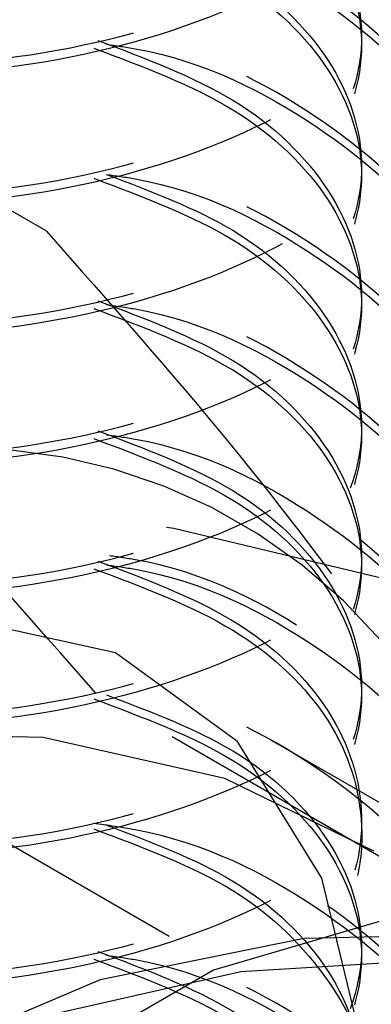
# Model space of a CAD drawing. Header units: inches. Extents: x 1907 to 2452, y -210 to -54.
# Tile 269 of 656: x 1999.6753 to 1999.7541, y -195.2155 to -194.9949. Entities that reach past the tile are written whole.
import ezdxf

# ---------------------------------------------------------------- set-up
doc = ezdxf.new("R2010")
doc.units = ezdxf.units.IN
doc.header["$LTSCALE"] = 0.5
doc.header["$MEASUREMENT"] = 0
doc.linetypes.add('HIDDEN', pattern=[0.22499999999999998, 0.15, -0.075])
doc.layers.add('SID-M-H', color=4, linetype='HIDDEN')

msp = doc.modelspace()

# ---------------------------------------------------------------- linework, layer by layer
at = {"layer": 'SID-M-H'}
for p, q in [((1999.681240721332, -195.0421988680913), (1999.57757806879, -194.9823556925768)), ((1999.709904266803, -195.1088981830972), (1999.708248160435, -195.1086460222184)), ((1999.762602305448, -195.1214993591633), (1999.709904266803, -195.1088981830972)), ((1999.663084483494, -195.1292479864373), (1999.696776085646, -195.1366529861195)), ((1999.696776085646, -195.1366529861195), (1999.723923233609, -195.1563664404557)), ((1999.818374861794, -195.2063459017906), (1999.704235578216, -195.1404546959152)), ((1999.796080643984, -195.2055954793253), (1999.692417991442, -195.1457523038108)), ((1999.622191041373, -195.1502011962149), (2001.29799964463, -196.1176249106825)), ((1999.680607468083, -195.1556982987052), (1999.636924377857, -195.1546552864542)), ((1999.72133703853, -195.164872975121), (1999.680607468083, -195.1556982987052)), ((1999.723923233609, -195.1563664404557), (1999.742948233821, -195.1872426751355)), ((1999.754699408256, -195.1811850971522), (1999.72133703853, -195.164872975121)), ((1999.742948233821, -195.1872426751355), (1999.752745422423, -195.2274872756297)), ((1999.758523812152, -195.1962157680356), (1999.718775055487, -195.2078488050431)), ((1999.739092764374, -195.2007674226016), (1999.693372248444, -195.210003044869)), ((1999.787497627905, -195.199721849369), (1999.739092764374, -195.2007674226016)), ((1999.775704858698, -195.2051764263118), (1999.724910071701, -195.2081909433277)), ((1999.724910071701, -195.2081909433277), (1999.677407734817, -195.2190049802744)), ((1999.718775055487, -195.2078488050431), (1999.677836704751, -195.2314820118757)), ((1999.693372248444, -195.210003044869), (1999.654398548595, -195.226608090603))]:
    msp.add_line(p, q, dxfattribs=at)
msp.add_arc((1999.662420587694, -195.2145348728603), 0.1236864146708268, 40.53279586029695, 129.2481680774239, dxfattribs=at)
for points, knots in [([(1999.597981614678, -194.8815042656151), (1999.586329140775, -194.8848148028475), (1999.560364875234, -194.8921914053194), (1999.535028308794, -194.9138031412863), (1999.525053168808, -194.9400888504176), (1999.53487284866, -194.9666603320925), (1999.562659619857, -194.988841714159), (1999.60427241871, -195.0030730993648), (1999.653351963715, -195.0068855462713), (1999.702433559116, -194.9994261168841), (1999.744040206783, -194.981558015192), (1999.771849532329, -194.9556988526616), (1999.78158514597, -194.9256035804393), (1999.771923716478, -194.8952191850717), (1999.743743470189, -194.8702273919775), (1999.715347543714, -194.8553584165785), (1999.697396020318, -194.8528177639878), (1999.695483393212, -194.8525470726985)], [0, 0, 0, 0, 0.05843403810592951, 0.1302038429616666, 0.2019736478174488, 0.2737434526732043, 0.345513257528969, 0.4172830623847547, 0.4890528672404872, 0.5608226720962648, 0.6325924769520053, 0.7043622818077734, 0.7761320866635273, 0.8479018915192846, 0.9196716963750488, 0.9914415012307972, 1, 1, 1, 1]), ([(1999.694773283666, -194.8545648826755), (1999.69692536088, -194.8548668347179), (1999.715126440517, -194.8574205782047), (1999.743752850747, -194.8723369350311), (1999.771921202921, -194.8973501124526), (1999.781585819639, -194.9277287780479), (1999.771849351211, -194.9578255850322), (1999.744040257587, -194.9836843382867), (1999.702433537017, -195.0015525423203), (1999.653352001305, -195.0090119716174), (1999.60427229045, -195.00519942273), (1999.562660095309, -194.9909684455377), (1999.534871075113, -194.9687855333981), (1999.525059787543, -194.9422197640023), (1999.535003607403, -194.9159127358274), (1999.560944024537, -194.8939573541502), (1999.587740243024, -194.8863923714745), (1999.600198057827, -194.8828753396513)], [0, 0, 0, 0, 0.00957614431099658, 0.08098973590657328, 0.1524033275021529, 0.2238169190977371, 0.2952305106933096, 0.3666441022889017, 0.4380576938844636, 0.5094712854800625, 0.5808848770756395, 0.6522984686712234, 0.7237120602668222, 0.7951256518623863, 0.866539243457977, 0.9379528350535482, 1, 1, 1, 1]), ([(1999.597981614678, -194.9106664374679), (1999.586329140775, -194.9139769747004), (1999.560364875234, -194.9213535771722), (1999.535028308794, -194.9429653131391), (1999.525053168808, -194.9692510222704), (1999.53487284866, -194.9958225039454), (1999.562659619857, -195.0180038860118), (1999.60427241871, -195.0322352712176), (1999.653351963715, -195.0360477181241), (1999.702433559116, -195.0285882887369), (1999.744040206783, -195.0107201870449), (1999.771849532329, -194.9848610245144), (1999.78158514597, -194.9547657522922), (1999.771923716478, -194.9243813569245), (1999.743743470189, -194.8993895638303), (1999.715347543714, -194.8845205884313), (1999.697396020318, -194.8819799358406), (1999.695483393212, -194.8817092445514)], [0, 0, 0, 0, 0.05843403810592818, 0.1302038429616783, 0.2019736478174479, 0.2737434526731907, 0.3455132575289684, 0.4172830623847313, 0.4890528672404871, 0.5608226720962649, 0.6325924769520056, 0.7043622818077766, 0.7761320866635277, 0.8479018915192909, 0.9196716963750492, 0.9914415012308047, 1, 1, 1, 1]), ([(1999.694773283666, -194.8837270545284), (1999.69692536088, -194.8840290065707), (1999.715126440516, -194.8865827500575), (1999.743752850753, -194.9014991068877), (1999.771921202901, -194.9265122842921), (1999.781585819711, -194.9568909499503), (1999.77184935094, -194.9869877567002), (1999.7440402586, -195.0128465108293), (1999.702433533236, -195.0307147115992), (1999.653352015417, -195.0381741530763), (1999.604272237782, -195.0343615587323), (1999.56266029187, -195.0201307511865), (1999.534870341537, -194.9979472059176), (1999.525062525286, -194.9713837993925), (1999.534993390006, -194.9450679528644), (1999.561194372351, -194.9229632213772), (1999.58835068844, -194.9153166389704), (1999.601157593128, -194.9117105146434)], [0, 0, 0, 0, 0.009559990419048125, 0.08085311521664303, 0.1521462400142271, 0.2234393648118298, 0.2947324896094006, 0.3660256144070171, 0.4373187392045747, 0.5086118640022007, 0.5799049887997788, 0.6511981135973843, 0.7224912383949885, 0.7937843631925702, 0.8650774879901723, 0.9363706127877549, 1, 1, 1, 1]), ([(1999.694773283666, -194.8837270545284), (1999.704779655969, -194.8875082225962), (1999.726099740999, -194.8955645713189), (1999.746693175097, -194.9160917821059), (1999.754528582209, -194.9401034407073), (1999.746792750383, -194.9643133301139), (1999.72487644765, -194.9850681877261), (1999.692059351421, -194.9995515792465), (1999.653352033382, -195.0058177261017), (1999.614646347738, -195.0031974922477), (1999.581824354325, -194.9923561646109), (1999.559926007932, -194.9752587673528), (1999.55212324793, -194.954648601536), (1999.560208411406, -194.934452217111), (1999.576927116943, -194.9194861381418), (1999.593005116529, -194.9148450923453), (1999.597981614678, -194.9134085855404)], [0, 0, 0, 0, 0.06633653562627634, 0.1413399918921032, 0.2163434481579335, 0.2913469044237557, 0.366350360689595, 0.4413538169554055, 0.5163572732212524, 0.591360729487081, 0.666364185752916, 0.7413676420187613, 0.8163710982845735, 0.8913745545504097, 0.9663780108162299, 1, 1, 1, 1]), ([(1999.691913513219, -194.8845873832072), (1999.70296241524, -194.8887309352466), (1999.725356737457, -194.8971292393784), (1999.746714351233, -194.9181897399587), (1999.75454958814, -194.9422681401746), (1999.746687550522, -194.9663150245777), (1999.726100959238, -194.9868331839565), (1999.704780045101, -194.9948906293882), (1999.694773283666, -194.9986723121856)], [0, 0, 0, 0, 0.1662363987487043, 0.336934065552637, 0.5076317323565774, 0.6783293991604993, 0.8490270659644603, 1, 1, 1, 1]), ([(1999.597981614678, -194.9398286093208), (1999.586329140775, -194.9431391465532), (1999.560364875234, -194.950515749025), (1999.535028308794, -194.9721274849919), (1999.525053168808, -194.9984131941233), (1999.53487284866, -195.0249846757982), (1999.562659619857, -195.0471660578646), (1999.60427241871, -195.0613974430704), (1999.653351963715, -195.065209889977), (1999.702433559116, -195.0577504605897), (1999.744040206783, -195.0398823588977), (1999.771849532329, -195.0140231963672), (1999.78158514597, -194.983927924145), (1999.771923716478, -194.9535435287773), (1999.743743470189, -194.9285517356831), (1999.715347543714, -194.9136827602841), (1999.697396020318, -194.9111421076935), (1999.695483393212, -194.9108714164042)], [0, 0, 0, 0, 0.05843403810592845, 0.1302038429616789, 0.2019736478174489, 0.2737434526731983, 0.3455132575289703, 0.4172830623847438, 0.4890528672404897, 0.5608226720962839, 0.632592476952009, 0.7043622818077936, 0.7761320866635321, 0.8479018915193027, 0.9196716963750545, 0.9914415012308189, 1, 1, 1, 1]), ([(1999.691913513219, -194.9124518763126), (1999.695032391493, -194.9128752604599), (1999.714238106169, -194.9154824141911), (1999.743787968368, -194.930598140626), (1999.771911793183, -194.955691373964), (1999.78158834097, -194.9860485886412), (1999.771848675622, -195.0161511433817), (1999.744040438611, -195.0420083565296), (1999.702433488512, -195.0598769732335), (1999.653352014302, -195.0673362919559), (1999.604272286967, -195.0635237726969), (1999.562660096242, -195.0492927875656), (1999.534871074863, -195.0271098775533), (1999.52505978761, -195.0005441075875), (1999.535003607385, -194.9742370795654), (1999.560944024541, -194.952281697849), (1999.587740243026, -194.944716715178), (1999.600198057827, -194.941199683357)], [0, 0, 0, 0, 0.0137866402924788, 0.08489663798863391, 0.1560066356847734, 0.2271166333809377, 0.2982266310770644, 0.3693366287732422, 0.4404466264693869, 0.5115566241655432, 0.5826666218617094, 0.6537766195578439, 0.7248866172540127, 0.7959966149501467, 0.8671066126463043, 0.9382166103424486, 1, 1, 1, 1]), ([(1999.694773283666, -194.9128892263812), (1999.704779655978, -194.9166703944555), (1999.726099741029, -194.9247267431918), (1999.746693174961, -194.9452539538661), (1999.754528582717, -194.969265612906), (1999.746792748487, -194.9934755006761), (1999.724876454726, -195.0142303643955), (1999.692059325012, -195.0287137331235), (1999.65335213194, -195.0349799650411), (1999.614645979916, -195.0323594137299), (1999.581825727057, -195.0215192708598), (1999.559920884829, -195.0044174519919), (1999.552142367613, -194.9838237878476), (1999.560137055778, -194.9635658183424), (1999.578036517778, -194.9480001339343), (1999.595683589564, -194.9430238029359), (1999.602152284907, -194.941199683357)], [0, 0, 0, 0, 0.06569398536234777, 0.1399709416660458, 0.2142478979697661, 0.2885248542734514, 0.3628018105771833, 0.4370787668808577, 0.5113557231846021, 0.5856326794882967, 0.6599096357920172, 0.7341865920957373, 0.8084635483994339, 0.8827405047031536, 0.9570174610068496, 0.9999999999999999, 0.9999999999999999, 0.9999999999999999, 0.9999999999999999]), ([(1999.691913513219, -194.91374955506), (1999.70296241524, -194.9178931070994), (1999.725356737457, -194.9262914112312), (1999.746714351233, -194.9473519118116), (1999.75454958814, -194.9714303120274), (1999.746687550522, -194.9954771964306), (1999.726100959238, -195.0159953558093), (1999.704780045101, -195.024052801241), (1999.694773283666, -195.0278344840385)], [0, 0, 0, 0, 0.1662363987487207, 0.3369340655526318, 0.5076317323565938, 0.6783293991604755, 0.8490270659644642, 0.9999999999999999, 0.9999999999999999, 0.9999999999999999, 0.9999999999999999]), ([(1999.597981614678, -194.9689907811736), (1999.586329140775, -194.972301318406), (1999.560364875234, -194.9796779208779), (1999.535028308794, -195.0012896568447), (1999.525053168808, -195.0275753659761), (1999.53487284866, -195.054146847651), (1999.562659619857, -195.0763282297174), (1999.60427241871, -195.0905596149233), (1999.653351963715, -195.0943720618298), (1999.702433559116, -195.0869126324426), (1999.744040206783, -195.0690445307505), (1999.771849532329, -195.0431853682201), (1999.78158514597, -195.0130900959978), (1999.771923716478, -194.9827057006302), (1999.743743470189, -194.9577139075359), (1999.715347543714, -194.9428449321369), (1999.697396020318, -194.9403042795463), (1999.695483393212, -194.9400335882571)], [0, 0, 0, 0, 0.0584340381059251, 0.130203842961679, 0.201973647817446, 0.2737434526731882, 0.345513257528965, 0.4172830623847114, 0.4890528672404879, 0.5608226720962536, 0.6325924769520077, 0.7043622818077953, 0.7761320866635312, 0.8479018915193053, 0.9196716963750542, 0.9914415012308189, 1, 1, 1, 1]), ([(1999.692849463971, -194.941199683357), (1999.703556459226, -194.9452243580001), (1999.725598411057, -194.9535097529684), (1999.746712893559, -194.9744027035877), (1999.754523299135, -194.998431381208), (1999.746794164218, -195.0226367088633), (1999.724876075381, -195.0433927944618), (1999.692059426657, -195.0578758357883), (1999.653352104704, -195.0641421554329), (1999.614645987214, -195.0615215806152), (1999.581825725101, -195.0506814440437), (1999.559920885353, -195.033579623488), (1999.552142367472, -195.0129859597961), (1999.560137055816, -194.9927279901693), (1999.578036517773, -194.9771623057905), (1999.595683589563, -194.9721859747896), (1999.602152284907, -194.9703618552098)], [0, 0, 0, 0, 0.0698498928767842, 0.1437964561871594, 0.2177430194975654, 0.2916895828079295, 0.3656361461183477, 0.439582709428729, 0.5135292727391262, 0.587475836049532, 0.6614223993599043, 0.7353689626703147, 0.8093155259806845, 0.8832620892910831, 0.9572086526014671, 1, 1, 1, 1]), ([(1999.694773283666, -194.942051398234), (1999.69692536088, -194.9423533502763), (1999.715126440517, -194.9449070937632), (1999.743752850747, -194.9598234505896), (1999.771921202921, -194.984836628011), (1999.781585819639, -195.0152152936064), (1999.771849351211, -195.0453121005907), (1999.744040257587, -195.0711708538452), (1999.702433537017, -195.0890390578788), (1999.653352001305, -195.0964984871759), (1999.60427229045, -195.0926859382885), (1999.562660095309, -195.0784549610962), (1999.534871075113, -195.0562720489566), (1999.525059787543, -195.0297062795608), (1999.535003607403, -195.0033992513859), (1999.560944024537, -194.9814438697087), (1999.587740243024, -194.973878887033), (1999.600198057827, -194.9703618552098)], [0, 0, 0, 0, 0.009576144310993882, 0.08098973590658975, 0.1524033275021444, 0.2238169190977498, 0.2952305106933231, 0.3666441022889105, 0.4380576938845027, 0.5094712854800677, 0.5808848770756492, 0.6522984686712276, 0.7237120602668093, 0.7951256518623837, 0.8665392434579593, 0.9379528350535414, 1, 1, 1, 1]), ([(1999.691913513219, -194.9429117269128), (1999.70296241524, -194.9470552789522), (1999.725356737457, -194.9554535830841), (1999.746714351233, -194.9765140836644), (1999.75454958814, -195.0005924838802), (1999.746687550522, -195.0246393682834), (1999.726100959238, -195.0451575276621), (1999.704780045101, -195.0532149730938), (1999.694773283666, -195.0569966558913)], [0, 0, 0, 0, 0.1662363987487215, 0.3369340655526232, 0.5076317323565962, 0.6783293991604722, 0.8490270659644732, 1, 1, 1, 1]), ([(1999.597981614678, -194.9981529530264), (1999.586329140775, -195.0014634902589), (1999.560364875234, -195.0088400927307), (1999.535028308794, -195.0304518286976), (1999.525053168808, -195.0567375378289), (1999.53487284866, -195.0833090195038), (1999.562659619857, -195.1054904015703), (1999.60427241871, -195.1197217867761), (1999.653351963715, -195.1235342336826), (1999.702433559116, -195.1160748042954), (1999.744040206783, -195.0982067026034), (1999.771849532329, -195.0723475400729), (1999.78158514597, -195.0422522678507), (1999.771923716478, -195.011867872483), (1999.743743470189, -194.9868760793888), (1999.715347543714, -194.9720071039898), (1999.697396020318, -194.9694664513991), (1999.695483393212, -194.9691957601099)], [0, 0, 0, 0, 0.05843403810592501, 0.1302038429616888, 0.201973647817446, 0.2737434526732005, 0.3455132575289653, 0.4172830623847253, 0.4890528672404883, 0.5608226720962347, 0.6325924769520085, 0.7043622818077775, 0.7761320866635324, 0.8479018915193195, 0.9196716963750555, 0.9914415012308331, 1, 1, 1, 1]), ([(1999.694773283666, -194.9712135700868), (1999.69692536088, -194.9715155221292), (1999.715126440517, -194.974069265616), (1999.743752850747, -194.9889856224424), (1999.771921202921, -195.0139987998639), (1999.781585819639, -195.0443774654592), (1999.771849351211, -195.0744742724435), (1999.744040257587, -195.1003330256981), (1999.702433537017, -195.1182012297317), (1999.653352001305, -195.1256606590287), (1999.60427229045, -195.1218481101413), (1999.562660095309, -195.107617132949), (1999.534871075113, -195.0854342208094), (1999.525059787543, -195.0588684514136), (1999.535003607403, -195.0325614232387), (1999.560944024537, -195.0106060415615), (1999.587740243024, -195.0030410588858), (1999.600198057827, -194.9995240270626)], [0, 0, 0, 0, 0.009576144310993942, 0.08098973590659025, 0.1524033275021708, 0.2238169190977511, 0.2952305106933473, 0.3666441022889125, 0.4380576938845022, 0.5094712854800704, 0.5808848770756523, 0.6522984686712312, 0.7237120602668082, 0.7951256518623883, 0.8665392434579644, 0.937952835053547, 0.9999999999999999, 0.9999999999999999, 0.9999999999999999, 0.9999999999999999]), ([(1999.692849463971, -194.9703618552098), (1999.703556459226, -194.9743865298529), (1999.725598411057, -194.9826719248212), (1999.746712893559, -195.0035648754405), (1999.754523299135, -195.0275935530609), (1999.746794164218, -195.0517988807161), (1999.724876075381, -195.0725549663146), (1999.692059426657, -195.0870380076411), (1999.653352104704, -195.0933043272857), (1999.614645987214, -195.090683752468), (1999.581825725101, -195.0798436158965), (1999.559920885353, -195.0627417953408), (1999.552142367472, -195.0421481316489), (1999.560137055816, -195.0218901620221), (1999.578036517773, -195.0063244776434), (1999.595683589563, -195.0013481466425), (1999.602152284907, -194.9995240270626)], [0, 0, 0, 0, 0.0698498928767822, 0.1437964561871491, 0.2177430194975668, 0.291689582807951, 0.3656361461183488, 0.4395827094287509, 0.5135292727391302, 0.587475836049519, 0.6614223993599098, 0.7353689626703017, 0.809315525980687, 0.8832620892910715, 0.9572086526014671, 1, 1, 1, 1]), ([(1999.691913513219, -194.9720738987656), (1999.70296241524, -194.9762174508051), (1999.725356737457, -194.9846157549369), (1999.746714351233, -195.0056762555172), (1999.75454958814, -195.0297546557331), (1999.746687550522, -195.0538015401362), (1999.726100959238, -195.0743196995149), (1999.704780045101, -195.0823771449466), (1999.694773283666, -195.0861588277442)], [0, 0, 0, 0, 0.1662363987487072, 0.3369340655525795, 0.5076317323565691, 0.6783293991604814, 0.8490270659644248, 1, 1, 1, 1]), ([(1999.597981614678, -195.0273151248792), (1999.586329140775, -195.0306256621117), (1999.560364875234, -195.0380022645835), (1999.535028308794, -195.0596140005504), (1999.525053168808, -195.0858997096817), (1999.53487284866, -195.1124711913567), (1999.562659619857, -195.1346525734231), (1999.60427241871, -195.1488839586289), (1999.653351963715, -195.1526964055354), (1999.702433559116, -195.1452369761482), (1999.744040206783, -195.1273688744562), (1999.771849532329, -195.1015097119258), (1999.78158514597, -195.0714144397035), (1999.771923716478, -195.0410300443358), (1999.743743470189, -195.0160382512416), (1999.715347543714, -195.0011692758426), (1999.697396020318, -194.9986286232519), (1999.695483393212, -194.9983579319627)], [0, 0, 0, 0, 0.05843403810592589, 0.1302038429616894, 0.2019736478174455, 0.2737434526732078, 0.3455132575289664, 0.4172830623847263, 0.4890528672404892, 0.5608226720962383, 0.6325924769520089, 0.7043622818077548, 0.7761320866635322, 0.8479018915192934, 0.919671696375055, 0.9914415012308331, 1, 1, 1, 1]), ([(1999.694773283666, -195.0003757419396), (1999.69692536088, -195.000677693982), (1999.715126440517, -195.0032314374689), (1999.743752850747, -195.0181477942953), (1999.771921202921, -195.0431609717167), (1999.781585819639, -195.0735396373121), (1999.771849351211, -195.1036364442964), (1999.744040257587, -195.1294951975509), (1999.702433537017, -195.1473634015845), (1999.653352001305, -195.1548228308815), (1999.60427229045, -195.1510102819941), (1999.562660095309, -195.1367793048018), (1999.534871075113, -195.1145963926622), (1999.525059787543, -195.0880306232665), (1999.535003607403, -195.0617235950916), (1999.560944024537, -195.0397682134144), (1999.587740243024, -195.0322032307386), (1999.600198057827, -195.0286861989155)], [0, 0, 0, 0, 0.009576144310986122, 0.08098973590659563, 0.1524033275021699, 0.2238169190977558, 0.2952305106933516, 0.3666441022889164, 0.4380576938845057, 0.5094712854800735, 0.580884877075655, 0.6522984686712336, 0.7237120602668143, 0.795125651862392, 0.8665392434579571, 0.937952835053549, 1, 1, 1, 1]), ([(1999.692849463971, -194.9995240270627), (1999.703556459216, -195.0035487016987), (1999.725598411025, -195.0118340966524), (1999.746712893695, -195.0327270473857), (1999.754523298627, -195.0567557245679), (1999.746794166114, -195.0809610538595), (1999.724876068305, -195.1017171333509), (1999.692059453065, -195.1162001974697), (1999.653352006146, -195.1224664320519), (1999.614646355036, -195.1198461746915), (1999.58182435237, -195.1090048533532), (1999.559926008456, -195.0919074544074), (1999.552123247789, -195.071297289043), (1999.560208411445, -195.0511009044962), (1999.576927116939, -195.0361348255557), (1999.593005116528, -195.0314937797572), (1999.597981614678, -195.0300572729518)], [0, 0, 0, 0, 0.07053002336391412, 0.1451966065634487, 0.2198631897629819, 0.2945297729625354, 0.3691963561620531, 0.4438629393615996, 0.5185295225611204, 0.5931961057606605, 0.6678626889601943, 0.7425292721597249, 0.8171958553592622, 0.8918624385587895, 0.9665290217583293, 0.9999999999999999, 0.9999999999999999, 0.9999999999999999, 0.9999999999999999]), ([(1999.691913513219, -195.0012360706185), (1999.70296241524, -195.0053796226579), (1999.725356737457, -195.0137779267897), (1999.746714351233, -195.0348384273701), (1999.75454958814, -195.0589168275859), (1999.746687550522, -195.0829637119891), (1999.726100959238, -195.1034818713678), (1999.704780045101, -195.1115393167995), (1999.694773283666, -195.115320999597)], [0, 0, 0, 0, 0.1662363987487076, 0.3369340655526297, 0.5076317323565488, 0.6783293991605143, 0.8490270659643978, 1, 1, 1, 1]), ([(1999.597981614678, -195.0564772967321), (1999.586329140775, -195.0597878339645), (1999.560364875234, -195.0671644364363), (1999.535028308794, -195.0887761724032), (1999.525053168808, -195.1150618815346), (1999.53487284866, -195.1416333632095), (1999.562659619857, -195.1638147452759), (1999.60427241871, -195.1780461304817), (1999.653351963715, -195.1818585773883), (1999.702433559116, -195.1743991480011), (1999.744040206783, -195.156531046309), (1999.771849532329, -195.1306718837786), (1999.78158514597, -195.1005766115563), (1999.771923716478, -195.0701922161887), (1999.743743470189, -195.0452004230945), (1999.715347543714, -195.0303314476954), (1999.697396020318, -195.0277907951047), (1999.695483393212, -195.0275201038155)], [0, 0, 0, 0, 0.05843403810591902, 0.1302038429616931, 0.2019736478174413, 0.2737434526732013, 0.3455132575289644, 0.4172830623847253, 0.4890528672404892, 0.5608226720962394, 0.632592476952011, 0.7043622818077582, 0.7761320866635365, 0.8479018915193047, 0.9196716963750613, 0.9914415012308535, 1, 1, 1, 1]), ([(1999.694773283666, -195.0295379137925), (1999.69692536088, -195.0298398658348), (1999.715126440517, -195.0323936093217), (1999.743752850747, -195.0473099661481), (1999.771921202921, -195.0723231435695), (1999.781585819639, -195.1027018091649), (1999.771849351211, -195.1327986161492), (1999.744040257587, -195.1586573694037), (1999.702433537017, -195.1765255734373), (1999.653352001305, -195.1839850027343), (1999.60427229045, -195.180172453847), (1999.562660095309, -195.1659414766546), (1999.534871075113, -195.1437585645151), (1999.525059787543, -195.1171927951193), (1999.535003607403, -195.0908857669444), (1999.560944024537, -195.0689303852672), (1999.587740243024, -195.0613654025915), (1999.600198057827, -195.0578483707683)], [0, 0, 0, 0, 0.009576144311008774, 0.08098973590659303, 0.1524033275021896, 0.2238169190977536, 0.2952305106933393, 0.3666441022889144, 0.4380576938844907, 0.5094712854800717, 0.5808848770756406, 0.6522984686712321, 0.723712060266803, 0.7951256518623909, 0.86653924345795, 0.9379528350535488, 1, 1, 1, 1]), ([(1999.694773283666, -195.0295379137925), (1999.704779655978, -195.0333190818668), (1999.726099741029, -195.0413754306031), (1999.746693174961, -195.0619026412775), (1999.754528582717, -195.0859143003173), (1999.746792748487, -195.1101241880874), (1999.724876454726, -195.1308790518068), (1999.692059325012, -195.1453624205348), (1999.65335213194, -195.1516286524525), (1999.614645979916, -195.1490081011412), (1999.581825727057, -195.1381679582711), (1999.559920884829, -195.1210661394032), (1999.552142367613, -195.1004724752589), (1999.560137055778, -195.0802145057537), (1999.578036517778, -195.0646488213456), (1999.595683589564, -195.0596724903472), (1999.602152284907, -195.0578483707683)], [0, 0, 0, 0, 0.06569398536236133, 0.1399709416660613, 0.2142478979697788, 0.2885248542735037, 0.3628018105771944, 0.4370787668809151, 0.5113557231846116, 0.5856326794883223, 0.659909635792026, 0.7341865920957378, 0.8084635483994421, 0.8827405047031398, 0.9570174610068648, 1, 1, 1, 1]), ([(1999.691913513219, -195.0303982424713), (1999.70296241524, -195.0345417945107), (1999.725356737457, -195.0429400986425), (1999.746714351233, -195.0640005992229), (1999.75454958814, -195.0880789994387), (1999.746687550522, -195.1121258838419), (1999.726100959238, -195.1326440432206), (1999.704780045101, -195.1407014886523), (1999.694773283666, -195.1444831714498)], [0, 0, 0, 0, 0.1662363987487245, 0.3369340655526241, 0.507631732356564, 0.6783293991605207, 0.8490270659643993, 1, 1, 1, 1]), ([(1999.584166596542, -195.1187505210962), (1999.612709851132, -195.0996685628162), (1999.648742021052, -195.0755800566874), (1999.675648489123, -195.0479429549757), (1999.681240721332, -195.0421988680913)], [0, 0, 0, 0, 0.7921603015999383, 1, 1, 1, 1]), ([(1999.681240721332, -195.0421988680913), (1999.695531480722, -195.0583335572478), (1999.724375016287, -195.0908987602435), (1999.745678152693, -195.1196479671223), (1999.75642648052, -195.1341531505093)], [0, 0, 0, 0, 0.4954579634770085, 1, 1, 1, 1]), ([(1999.692417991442, -195.1457523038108), (1999.678127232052, -195.1296176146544), (1999.649283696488, -195.0970524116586), (1999.627980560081, -195.0683032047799), (1999.617232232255, -195.0537980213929)], [0, 0, 0, 0, 0.4954579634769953, 1, 1, 1, 1]), ([(1999.597981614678, -195.0856394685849), (1999.586329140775, -195.0889500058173), (1999.560364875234, -195.0963266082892), (1999.535028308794, -195.1179383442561), (1999.525053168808, -195.1442240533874), (1999.53487284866, -195.1707955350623), (1999.562659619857, -195.1929769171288), (1999.60427241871, -195.2072083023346), (1999.653351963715, -195.2110207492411), (1999.702433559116, -195.2035613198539), (1999.744040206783, -195.1856932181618), (1999.771849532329, -195.1598340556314), (1999.78158514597, -195.1297387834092), (1999.771923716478, -195.0993543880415), (1999.743743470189, -195.0743625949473), (1999.715347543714, -195.0594936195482), (1999.697396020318, -195.0569529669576), (1999.695483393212, -195.0566822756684)], [0, 0, 0, 0, 0.05843403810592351, 0.1302038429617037, 0.201973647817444, 0.2737434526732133, 0.3455132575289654, 0.4172830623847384, 0.4890528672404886, 0.5608226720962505, 0.6325924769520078, 0.7043622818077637, 0.77613208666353, 0.8479018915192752, 0.9196716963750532, 0.9914415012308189, 1, 1, 1, 1]), ([(1999.692849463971, -195.0578483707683), (1999.703556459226, -195.0618730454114), (1999.725598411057, -195.0701584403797), (1999.746712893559, -195.091051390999), (1999.754523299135, -195.1150800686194), (1999.746794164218, -195.1392853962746), (1999.724876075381, -195.1600414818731), (1999.692059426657, -195.1745245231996), (1999.653352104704, -195.1807908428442), (1999.614645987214, -195.1781702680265), (1999.581825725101, -195.167330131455), (1999.559920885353, -195.1502283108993), (1999.552142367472, -195.1296346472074), (1999.560137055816, -195.1093766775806), (1999.578036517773, -195.0938109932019), (1999.595683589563, -195.088834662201), (1999.602152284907, -195.0870105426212)], [0, 0, 0, 0, 0.06984989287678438, 0.143796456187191, 0.2177430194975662, 0.2916895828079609, 0.3656361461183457, 0.4395827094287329, 0.5135292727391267, 0.5874758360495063, 0.6614223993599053, 0.7353689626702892, 0.8093155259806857, 0.8832620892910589, 0.9572086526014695, 1, 1, 1, 1]), ([(1999.694773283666, -195.0587000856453), (1999.69692536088, -195.0590020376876), (1999.715126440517, -195.0615557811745), (1999.743752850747, -195.076472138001), (1999.771921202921, -195.1014853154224), (1999.781585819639, -195.1318639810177), (1999.771849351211, -195.161960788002), (1999.744040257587, -195.1878195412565), (1999.702433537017, -195.2056877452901), (1999.653352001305, -195.2131471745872), (1999.60427229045, -195.2093346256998), (1999.562660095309, -195.1951036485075), (1999.534871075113, -195.1729207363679), (1999.525059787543, -195.1463549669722), (1999.535003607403, -195.1200479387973), (1999.560944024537, -195.09809255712), (1999.587740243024, -195.0905275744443), (1999.600198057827, -195.0870105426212)], [0, 0, 0, 0, 0.009576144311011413, 0.08098973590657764, 0.1524033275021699, 0.2238169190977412, 0.2952305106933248, 0.3666441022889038, 0.4380576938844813, 0.5094712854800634, 0.5808848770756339, 0.652298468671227, 0.7237120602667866, 0.7951256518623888, 0.8665392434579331, 0.9379528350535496, 1, 1, 1, 1]), ([(1999.691913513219, -195.0595604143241), (1999.70296241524, -195.0637039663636), (1999.725356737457, -195.0721022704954), (1999.746714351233, -195.0931627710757), (1999.75454958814, -195.1172411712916), (1999.746687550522, -195.1412880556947), (1999.726100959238, -195.1618062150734), (1999.704780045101, -195.1698636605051), (1999.694773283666, -195.1736453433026)], [0, 0, 0, 0, 0.1662363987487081, 0.336934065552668, 0.5076317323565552, 0.6783293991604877, 0.8490270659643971, 1, 1, 1, 1]), ([(1999.692849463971, -195.0870105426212), (1999.703556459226, -195.0910352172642), (1999.725598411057, -195.0993206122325), (1999.746712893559, -195.1202135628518), (1999.754523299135, -195.1442422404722), (1999.746794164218, -195.1684475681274), (1999.724876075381, -195.1892036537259), (1999.692059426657, -195.2036866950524), (1999.653352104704, -195.209953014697), (1999.614645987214, -195.2073324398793), (1999.581825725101, -195.1964923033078), (1999.559920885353, -195.1793904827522), (1999.552142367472, -195.1587968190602), (1999.560137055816, -195.1385388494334), (1999.578036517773, -195.1229731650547), (1999.595683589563, -195.1179968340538), (1999.602152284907, -195.116172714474)], [0, 0, 0, 0, 0.06984989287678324, 0.1437964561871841, 0.2177430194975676, 0.2916895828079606, 0.3656361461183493, 0.4395827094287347, 0.5135292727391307, 0.5874758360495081, 0.6614223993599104, 0.7353689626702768, 0.8093155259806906, 0.8832620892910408, 0.9572086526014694, 1, 1, 1, 1]), ([(1999.760331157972, -195.1962113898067), (1999.763355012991, -195.1936262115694), (1999.776011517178, -195.1828058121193), (1999.780854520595, -195.158639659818), (1999.772120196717, -195.1285868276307), (1999.743688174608, -195.1035049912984), (1999.715348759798, -195.0886562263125), (1999.697396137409, -195.086115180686), (1999.695483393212, -195.0858444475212)], [0, 0, 0, 0, 0.07081107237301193, 0.2963834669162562, 0.5219558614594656, 0.7475282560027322, 0.9731006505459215, 1, 1, 1, 1]), ([(1999.691913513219, -195.088722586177), (1999.70296241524, -195.0928661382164), (1999.725356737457, -195.1012644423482), (1999.746714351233, -195.1223249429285), (1999.75454958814, -195.1464033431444), (1999.746687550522, -195.1704502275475), (1999.726100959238, -195.1909683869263), (1999.704780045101, -195.199025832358), (1999.694773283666, -195.2028075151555)], [0, 0, 0, 0, 0.166236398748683, 0.3369340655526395, 0.5076317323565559, 0.6783293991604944, 0.8490270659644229, 1, 1, 1, 1]), ([(1999.694773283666, -195.0878622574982), (1999.696925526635, -195.088164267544), (1999.715128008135, -195.0907185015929), (1999.743690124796, -195.1056123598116), (1999.772144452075, -195.1307256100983), (1999.780755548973, -195.1607356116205), (1999.776414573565, -195.1842562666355), (1999.764583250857, -195.1945242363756), (1999.762277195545, -195.1965255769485)], [0, 0, 0, 0, 0.03064173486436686, 0.25915085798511, 0.4876599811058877, 0.7161691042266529, 0.944678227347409, 1, 1, 1, 1]), ([(1999.531926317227, -195.192908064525), (1999.530448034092, -195.1961237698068), (1999.525034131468, -195.2079006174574), (1999.535623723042, -195.2291846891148), (1999.562458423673, -195.2512838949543), (1999.604326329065, -195.2655372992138), (1999.653337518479, -195.2693438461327), (1999.702437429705, -195.2618859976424), (1999.74403916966, -195.2440174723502), (1999.771849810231, -195.2181584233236), (1999.781585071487, -195.188063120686), (1999.771923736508, -195.157678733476), (1999.743743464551, -195.1326869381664), (1999.715347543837, -195.1178179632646), (1999.69739602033, -195.1152773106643), (1999.695483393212, -195.115006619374)], [0, 0, 0, 0, 0.0326768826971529, 0.1196722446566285, 0.2066676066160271, 0.2936629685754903, 0.3806583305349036, 0.4676536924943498, 0.554649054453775, 0.6416444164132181, 0.7286397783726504, 0.8156351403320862, 0.9026305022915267, 0.9896258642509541, 1, 1, 1, 1]), ([(1999.694773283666, -195.117024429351), (1999.696925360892, -195.1173263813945), (1999.715126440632, -195.1198801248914), (1999.74375284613, -195.1347964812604), (1999.771921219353, -195.159809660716), (1999.781585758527, -195.1901883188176), (1999.771849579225, -195.2202851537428), (1999.744039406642, -195.2461438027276), (1999.702436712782, -195.2640123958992), (1999.653340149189, -195.2714703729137), (1999.604316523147, -195.2676632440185), (1999.562495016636, -195.2534120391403), (1999.535487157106, -195.2313046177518), (1999.52492920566, -195.2090320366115), (1999.531007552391, -195.1962967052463), (1999.533003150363, -195.1921155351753)], [0, 0, 0, 0, 0.01153708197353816, 0.09757426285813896, 0.1836114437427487, 0.2696486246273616, 0.3556858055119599, 0.4417229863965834, 0.5277601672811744, 0.6137973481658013, 0.6998345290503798, 0.7858717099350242, 0.8719088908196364, 0.957946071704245, 1, 1, 1, 1]), ([(1999.691913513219, -195.1178847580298), (1999.702947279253, -195.122022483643), (1999.725310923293, -195.1304089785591), (1999.746903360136, -195.1515598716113), (1999.753841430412, -195.1752929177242), (1999.750504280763, -195.1940399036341), (1999.741378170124, -195.2021561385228), (1999.739734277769, -195.2036181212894)], [0, 0, 0, 0, 0.2322279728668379, 0.4706882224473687, 0.7091484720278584, 0.9476087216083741, 1, 1, 1, 1]), ([(1999.692849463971, -195.116172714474), (1999.703549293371, -195.1201945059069), (1999.725576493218, -195.1284739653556), (1999.746806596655, -195.1494134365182), (1999.754172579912, -195.1732632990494), (1999.748948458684, -195.1946729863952), (1999.736549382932, -195.2050336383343), (1999.731986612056, -195.2088462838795)], [0, 0, 0, 0, 0.2086655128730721, 0.4295691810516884, 0.6504728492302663, 0.8713765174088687, 1, 1, 1, 1]), ([(1999.597981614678, -195.1731259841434), (1999.586329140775, -195.1764365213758), (1999.560364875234, -195.1838131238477), (1999.535028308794, -195.2054248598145), (1999.525053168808, -195.2317105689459), (1999.53487284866, -195.2582820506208), (1999.562659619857, -195.2804634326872), (1999.60427241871, -195.2946948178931), (1999.653351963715, -195.2985072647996), (1999.702433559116, -195.2910478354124), (1999.744040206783, -195.2731797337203), (1999.771849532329, -195.2473205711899), (1999.78158514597, -195.2172252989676), (1999.771923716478, -195.1868409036), (1999.743743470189, -195.1618491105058), (1999.715347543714, -195.1469801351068), (1999.697396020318, -195.1444394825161), (1999.695483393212, -195.1441687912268)], [0, 0, 0, 0, 0.05843403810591, 0.1302038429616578, 0.2019736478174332, 0.2737434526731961, 0.3455132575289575, 0.4172830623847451, 0.4890528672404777, 0.5608226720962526, 0.6325924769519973, 0.7043622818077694, 0.7761320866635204, 0.8479018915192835, 0.9196716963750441, 0.9914415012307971, 1, 1, 1, 1]), ([(1999.694773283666, -195.1461866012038), (1999.704779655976, -195.1499677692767), (1999.726099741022, -195.15802411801), (1999.746693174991, -195.1785513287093), (1999.754528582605, -195.2025629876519), (1999.746792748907, -195.2267728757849), (1999.724876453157, -195.2475277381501), (1999.692059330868, -195.2620111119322), (1999.653352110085, -195.2682773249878), (1999.614646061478, -195.2656568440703), (1999.581825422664, -195.2548164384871), (1999.559922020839, -195.2377156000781), (1999.552138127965, -195.2171182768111), (1999.560152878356, -195.1968739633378), (1999.57777287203, -195.1814527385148), (1999.595045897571, -195.1765564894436), (1999.601157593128, -195.1748240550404)], [0, 0, 0, 0, 0.06584609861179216, 0.1402950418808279, 0.2147439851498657, 0.2891929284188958, 0.3636418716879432, 0.4380908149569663, 0.5125397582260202, 0.5869887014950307, 0.6614376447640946, 0.7358865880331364, 0.8103355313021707, 0.8847844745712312, 0.9592334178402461, 1, 1, 1, 1]), ([(1999.617232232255, -195.2834903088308), (1999.618611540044, -195.2799913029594), (1999.638254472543, -195.2301614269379), (1999.666321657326, -195.1864211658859), (1999.692417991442, -195.1457523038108)], [0, 0, 0, 0, 0.07021903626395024, 1, 1, 1, 1]), ([(1999.691913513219, -195.1470469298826), (1999.70296241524, -195.151190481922), (1999.725356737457, -195.1595887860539), (1999.746714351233, -195.1806492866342), (1999.75454958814, -195.20472768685), (1999.746687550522, -195.2287745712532), (1999.726100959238, -195.2492927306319), (1999.704780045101, -195.2573501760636), (1999.694773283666, -195.2611318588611)], [0, 0, 0, 0, 0.1662363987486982, 0.3369340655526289, 0.5076317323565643, 0.678329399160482, 0.8490270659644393, 0.9999999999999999, 0.9999999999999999, 0.9999999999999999, 0.9999999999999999]), ([(1999.533289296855, -195.1600513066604), (1999.53115299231, -195.1644896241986), (1999.524899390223, -195.1774819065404), (1999.535445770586, -195.1999887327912), (1999.562536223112, -195.2222184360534), (1999.604193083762, -195.2360220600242), (1999.645575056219, -195.2405901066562), (1999.669429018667, -195.2361205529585), (1999.677411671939, -195.2346248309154)], [0, 0, 0, 0, 0.1033212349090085, 0.3024521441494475, 0.5015830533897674, 0.7007139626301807, 0.8998448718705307, 1, 1, 1, 1]), ([(1999.768838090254, -195.1898686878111), (1999.773362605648, -195.1996160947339), (1999.782412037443, -195.2191117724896), (1999.771627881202, -195.249511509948), (1999.744099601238, -195.2752888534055), (1999.702417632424, -195.2931788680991), (1999.653356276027, -195.300632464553), (1999.604271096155, -195.2968214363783), (1999.562660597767, -195.2825902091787), (1999.534870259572, -195.2604067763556), (1999.525062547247, -195.2338433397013), (1999.534993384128, -195.2075275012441), (1999.561194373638, -195.1854227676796), (1999.588350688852, -195.1777761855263), (1999.601157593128, -195.1741700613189)], [0, 0, 0, 0, 0.08407975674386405, 0.1681669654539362, 0.2522541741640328, 0.3363413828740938, 0.4204285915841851, 0.5045158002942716, 0.5886030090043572, 0.6726902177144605, 0.7567774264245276, 0.840864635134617, 0.9249518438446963, 1, 1, 1, 1]), ([(1999.691913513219, -195.1749114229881), (1999.695032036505, -195.1753347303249), (1999.714235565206, -195.1779414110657), (1999.743855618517, -195.1930723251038), (1999.7716695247, -195.2180984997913), (1999.782336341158, -195.2482692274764), (1999.773543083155, -195.267328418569), (1999.76924199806, -195.2766509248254)], [0, 0, 0, 0, 0.04670243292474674, 0.2875885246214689, 0.5284746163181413, 0.7693607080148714, 1, 1, 1, 1]), ([(1999.766968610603, -195.2775168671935), (1999.767602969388, -195.2769401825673), (1999.777435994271, -195.2680011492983), (1999.780451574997, -195.2460081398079), (1999.772228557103, -195.2161050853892), (1999.743657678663, -195.1909825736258), (1999.715349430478, -195.1761429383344), (1999.697396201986, -195.1736017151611), (1999.695483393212, -195.1733309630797)], [0, 0, 0, 0, 0.01646574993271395, 0.2552311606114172, 0.4939965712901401, 0.7327619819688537, 0.9715273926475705, 1, 1, 1, 1]), ([(1999.694773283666, -195.1753487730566), (1999.704779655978, -195.1791299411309), (1999.726099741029, -195.1871862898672), (1999.746693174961, -195.2077135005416), (1999.754528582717, -195.2317251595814), (1999.746792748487, -195.2559350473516), (1999.724876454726, -195.276689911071), (1999.692059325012, -195.291173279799), (1999.65335213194, -195.2974395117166), (1999.614645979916, -195.2948189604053), (1999.581825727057, -195.2839788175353), (1999.559920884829, -195.2668769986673), (1999.552142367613, -195.246283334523), (1999.560137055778, -195.2260253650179), (1999.578036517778, -195.2104596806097), (1999.595683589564, -195.2054833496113), (1999.602152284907, -195.2036592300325)], [0, 0, 0, 0, 0.06569398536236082, 0.1399709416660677, 0.2142478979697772, 0.28852485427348, 0.3628018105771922, 0.4370787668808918, 0.5113557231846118, 0.5856326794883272, 0.6599096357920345, 0.7341865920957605, 0.8084635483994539, 0.8827405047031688, 0.9570174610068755, 0.9999999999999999, 0.9999999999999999, 0.9999999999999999, 0.9999999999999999]), ([(1999.691913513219, -195.1762091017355), (1999.703022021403, -195.1803570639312), (1999.72553715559, -195.1887643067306), (1999.745970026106, -195.2097563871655), (1999.754480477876, -195.2279774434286), (1999.75081242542, -195.2377568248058), (1999.750088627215, -195.2396865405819)], [0, 0, 0, 0, 0.3024707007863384, 0.6130587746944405, 0.9236468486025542, 1, 1, 1, 1]), ([(1999.597981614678, -195.231450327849), (1999.586329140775, -195.2347608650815), (1999.560364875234, -195.2421374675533), (1999.535028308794, -195.2637492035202), (1999.525053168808, -195.2900349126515), (1999.53487284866, -195.3166063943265), (1999.562659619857, -195.3387877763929), (1999.60427241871, -195.3530191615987), (1999.653351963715, -195.3568316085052), (1999.702433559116, -195.349372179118), (1999.744040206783, -195.331504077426), (1999.771849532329, -195.3056449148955), (1999.78158514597, -195.2755496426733), (1999.771923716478, -195.2451652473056), (1999.743743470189, -195.2201734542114), (1999.715347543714, -195.2053044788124), (1999.697396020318, -195.2027638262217), (1999.695483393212, -195.2024931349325)], [0, 0, 0, 0, 0.05843403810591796, 0.1302038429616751, 0.2019736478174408, 0.2737434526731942, 0.3455132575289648, 0.4172830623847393, 0.4890528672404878, 0.5608226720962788, 0.6325924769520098, 0.7043622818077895, 0.7761320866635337, 0.847901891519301, 0.9196716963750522, 0.991441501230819, 1, 1, 1, 1]), ([(1999.597981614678, -195.2022881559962), (1999.586329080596, -195.2055986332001), (1999.56036468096, -195.2129751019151), (1999.535029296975, -195.2345880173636), (1999.525049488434, -195.260869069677), (1999.534886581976, -195.2874579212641), (1999.562608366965, -195.3095744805), (1999.60446369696, -195.3240477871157), (1999.652638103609, -195.3269573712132), (1999.688006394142, -195.324199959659), (1999.701799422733, -195.3182128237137), (1999.702104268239, -195.3180804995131)], [0, 0, 0, 0, 0.1038929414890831, 0.2314962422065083, 0.3590995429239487, 0.4867028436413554, 0.6143061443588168, 0.7419094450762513, 0.8695127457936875, 0.9971160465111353, 1, 1, 1, 1]), ([(1999.701869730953, -195.3203079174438), (1999.701642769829, -195.3204062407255), (1999.687920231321, -195.3263510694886), (1999.652631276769, -195.3290760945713), (1999.604465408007, -195.3261761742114), (1999.562608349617, -195.3117006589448), (1999.534884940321, -195.289583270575), (1999.5250560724, -195.2629999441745), (1999.535004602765, -195.2366976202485), (1999.560943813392, -195.2147410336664), (1999.587740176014, -195.2071761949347), (1999.600198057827, -195.2036592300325)], [0, 0, 0, 0, 0.002132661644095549, 0.1289451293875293, 0.255757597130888, 0.3825700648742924, 0.5093825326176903, 0.6361950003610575, 0.7630074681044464, 0.8898199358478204, 1, 1, 1, 1]), ([(1999.692849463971, -195.2036592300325), (1999.703556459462, -195.2076839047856), (1999.725598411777, -195.2159692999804), (1999.74671289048, -195.2368622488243), (1999.754523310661, -195.2608909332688), (1999.746794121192, -195.2850962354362), (1999.724876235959, -195.305852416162), (1999.692058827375, -195.3203351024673), (1999.653354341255, -195.3266027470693), (1999.614637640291, -195.3239772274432), (1999.581856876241, -195.313155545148), (1999.559804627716, -195.2959848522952), (1999.552576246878, -195.2756482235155), (1999.557632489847, -195.2575924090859), (1999.569770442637, -195.2492974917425), (1999.574092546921, -195.2463438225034)], [0, 0, 0, 0, 0.07558252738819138, 0.1555979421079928, 0.23561335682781, 0.3156287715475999, 0.3956441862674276, 0.4756596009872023, 0.5556750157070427, 0.6356904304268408, 0.7157058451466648, 0.7957212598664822, 0.8757366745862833, 0.955752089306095, 0.9999999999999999, 0.9999999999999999, 0.9999999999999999, 0.9999999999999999]), ([(1999.694773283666, -195.2045109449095), (1999.69692536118, -195.204812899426), (1999.715126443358, -195.2073666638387), (1999.743752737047, -195.2222820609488), (1999.771921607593, -195.2472995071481), (1999.781584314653, -195.2776624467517), (1999.771854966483, -195.3078178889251), (1999.744019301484, -195.3334578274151), (1999.70403840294, -195.3514554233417), (1999.673165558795, -195.3547303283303), (1999.658630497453, -195.3562721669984)], [0, 0, 0, 0, 0.01909152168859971, 0.1614655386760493, 0.3038395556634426, 0.4462135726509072, 0.5885875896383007, 0.7309616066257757, 0.8733356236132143, 1, 1, 1, 1]), ([(1999.691913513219, -195.2053712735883), (1999.70296241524, -195.2095148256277), (1999.725356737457, -195.2179131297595), (1999.746714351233, -195.2389736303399), (1999.75454958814, -195.2630520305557), (1999.746687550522, -195.2870989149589), (1999.726100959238, -195.3076170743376), (1999.704780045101, -195.3156745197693), (1999.694773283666, -195.3194562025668)], [0, 0, 0, 0, 0.1662363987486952, 0.336934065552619, 0.5076317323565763, 0.6783293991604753, 0.8490270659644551, 1, 1, 1, 1])]:
    msp.add_open_spline(points, degree=3, knots=knots, dxfattribs=at)

doc.saveas('drawing.dxf')
